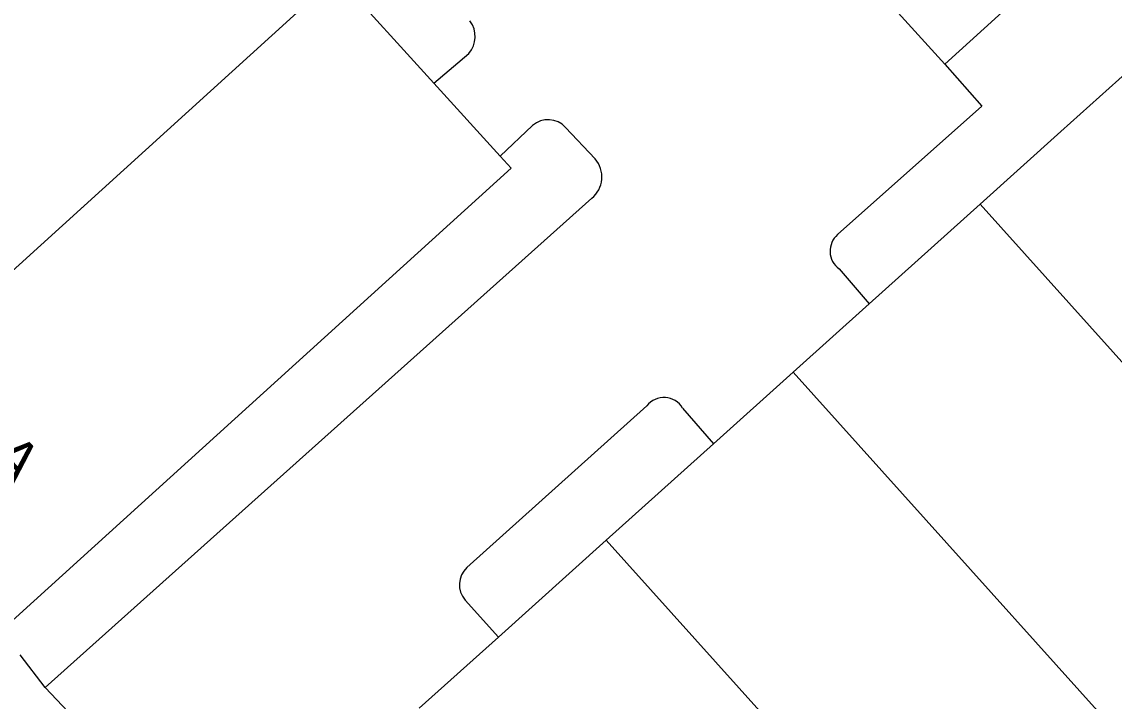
# Model space of a CAD drawing. Extents: x 159040 to 160094, y 381214 to 382518.
# Drawn here: x 159725.32 to 159751.42, y 381956.84 to 381973.07 of the extents above; entities that cross this region are included whole.
import ezdxf

# ---------------------------------------------------------------- set-up
doc = ezdxf.new("R2010")
doc.units = 0
for name, color, linetype in [('IMGEO_Pand', 7, 'Continuous'), ('IMGEO_Pand_nummerreeks', 7, 'Continuous'), ('IMGEO_Rijbaan_lokaal_open', 7, 'Continuous'), ('IMGEO_Voetpad_open', 7, 'Continuous')]:
    doc.layers.add(name, color=color, linetype=linetype)

msp = doc.modelspace()

# ---------------------------------------------------------------- linework, layer by layer
at = {"layer": 'IMGEO_Pand'}
for points in [[(159756.584, 381995.459), (159760.772, 381990.813), (159754.839, 381985.431), (159756.7, 381983.38), (159757.663, 381984.253), (159758.873, 381982.92), (159759.117, 381983.142), (159759.332, 381982.905), (159747.37, 381972.054)], [(159736.302, 381993.325), (159731.837, 381989.178), (159739.985, 381980.196), (159747.37, 381972.054)], [(159732.848, 381974.16), (159720.678, 381963.119)], [(159735.165, 381971.606), (159732.848, 381974.16)], [(159748.217, 381968.714), (159750.144, 381970.445), (159752.683, 381972.726)], [(159736.75, 381969.86), (159735.165, 381971.606)], [(159736.75, 381969.86), (159737.013, 381969.57), (159724.842, 381958.529)], [(159745.564, 381966.33), (159748.217, 381968.714)], [(159748.217, 381968.714), (159758.736, 381957.009)], [(159743.751, 381964.701), (159745.564, 381966.33)], [(159743.751, 381964.701), (159741.845, 381962.989)], [(159754.27, 381952.996), (159743.751, 381964.701)], [(159741.845, 381962.989), (159739.285, 381960.689)], [(159739.285, 381960.689), (159736.708, 381958.374)], [(159739.285, 381960.689), (159749.804, 381948.983)], [(159736.708, 381958.374), (159734.818, 381956.675)]]:
    msp.add_lwpolyline(points, dxfattribs=at)
at = {"layer": 'IMGEO_Rijbaan_lokaal_open'}
for points in [[(159735.165, 381971.606), (159735.999, 381972.312)], [(159747.37, 381972.054), (159748.261, 381971.052), (159744.812, 381967.985)], [(159737.526, 381970.59), (159736.75, 381969.86)], [(159739.02, 381969.794), (159738.313, 381970.547)], [(159725.88, 381957.169), (159738.939, 381968.855)], [(159744.846, 381967.171), (159745.564, 381966.33)], [(159735.957, 381960.031), (159740.257, 381963.894)], [(159741.108, 381963.839), (159741.845, 381962.989)], [(159736.708, 381958.374), (159735.915, 381959.257)], [(159730.24, 381952.562), (159725.88, 381957.169)]]:
    msp.add_lwpolyline(points, dxfattribs=at)
for centre, radius, start, end in [((159735.548, 381972.718), 0.607, 318.0538, 37.5126), ((159737.897, 381970.163), 0.566, 42.7465, 130.9987), ((159738.53, 381969.363), 0.652, 308.8163, 41.3232), ((159745.151, 381967.591), 0.519, 130.7373, 234.0463), ((159740.664, 381963.587), 0.51, 29.6248, 142.9795), ((159736.331, 381959.623), 0.554, 132.4708, 221.3172)]:
    msp.add_arc(centre, radius, start, end, dxfattribs=at)
at = {"layer": 'IMGEO_Voetpad_open'}
msp.add_lwpolyline([(159725.88, 381957.169), (159725.283, 381957.951)], dxfattribs=at)

# ---------------------------------------------------------------- texts
at = {"layer": 'IMGEO_Pand_nummerreeks'}
msp.add_text('2-2A', height=1, rotation=312.2139, dxfattribs=at).set_placement((159723.214, 381964.076))

doc.saveas('drawing.dxf')
